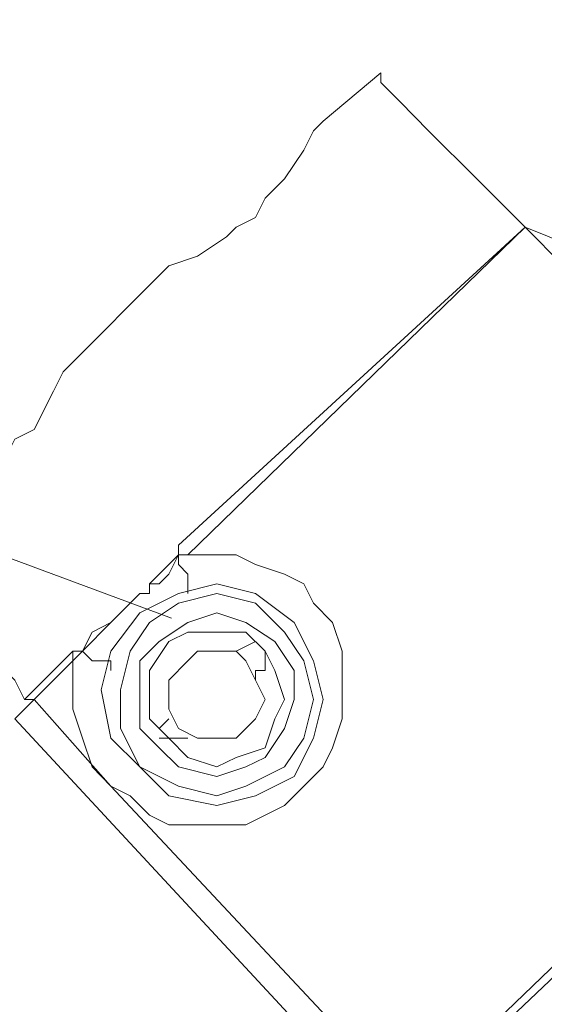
# Model space of a CAD drawing. Extents: x 44 to 177, y -263 to -14.
# Tile 258 of 656: x 149.09 to 150.12, y -109.39 to -107.45. Entities that reach past the tile are written whole.
import ezdxf

# ---------------------------------------------------------------- set-up
doc = ezdxf.new("R2010")
doc.units = 0
doc.header["$MEASUREMENT"] = 0
doc.layers.add('Livello 1', color=7, linetype='Continuous', lineweight=0)

# ---------------------------------------------------------------- blocks, each defined once
blk = doc.blocks.new('Block_0')
at = {"layer": 'Livello 1', "color": 250, "lineweight": 9, "true_color": 0x333333}
for points, knots in [([(126.8087, -110.4016), (126.8087, -110.4016), (127.9657, -110.0406), (127.9657, -110.0406), (127.9657, -110.0406), (129.1037, -109.6416), (129.1037, -109.6416), (129.1037, -109.6416), (130.2227, -109.2226), (130.2227, -109.2226), (130.2227, -109.2226), (131.3237, -108.7476), (131.3237, -108.7476), (131.3237, -108.7476), (132.4047, -108.2536), (132.4047, -108.2536), (132.4047, -108.2536), (133.4857, -107.7026), (133.4857, -107.7026), (133.4857, -107.7026), (134.5487, -107.1326), (134.5487, -107.1326), (134.5487, -107.1326), (135.5917, -106.5436), (135.5917, -106.5436), (135.5917, -106.5436), (136.5967, -105.8976), (136.5967, -105.8976), (136.5967, -105.8976), (137.6027, -105.2326), (137.6027, -105.2326), (137.6027, -105.2326), (138.5697, -104.5296), (138.5697, -104.5296), (138.5697, -104.5296), (139.5377, -103.8076), (139.5377, -103.8076), (139.5377, -103.8076), (140.4667, -103.0476), (140.4667, -103.0476), (140.4667, -103.0476), (141.3777, -102.2496), (141.3777, -102.2496), (141.3777, -102.2496), (142.2497, -101.4316), (142.2497, -101.4316), (142.2497, -101.4316), (143.1037, -100.5956), (143.1037, -100.5956), (143.1037, -100.5956), (143.9387, -99.7216), (143.9387, -99.7216), (143.9387, -99.7216), (144.7357, -98.8286), (144.7357, -98.8286), (144.7357, -98.8286), (145.5127, -97.9166), (145.5127, -97.9166), (145.5127, -97.9166), (146.2527, -96.9666), (146.2527, -96.9666), (146.2527, -96.9666), (146.9547, -95.9976), (146.9547, -95.9976), (146.9547, -95.9976), (147.6377, -95.0096), (147.6377, -95.0096), (147.6377, -95.0096), (148.2827, -93.9836), (148.2827, -93.9836), (148.2827, -93.9836), (148.9087, -92.9566), (148.9087, -92.9566), (148.9087, -92.9566), (149.4777, -91.9116), (149.4777, -91.9116), (149.4777, -91.9116), (150.0277, -90.8476), (150.0277, -90.8476), (150.0277, -90.8476), (150.5587, -89.7456), (150.5587, -89.7456), (150.5587, -89.7456), (151.0337, -88.6626), (151.0337, -88.6626), (151.0337, -88.6626), (151.4887, -87.5416), (151.4887, -87.5416), (151.4887, -87.5416), (151.8867, -86.4016), (151.8867, -86.4016), (151.8867, -86.4016), (152.2667, -85.2606), (152.2667, -85.2606), (152.2667, -85.2606), (152.6077, -84.1206), (152.6077, -84.1206), (152.6077, -84.1206), (152.9117, -82.9426), (152.9117, -82.9426), (152.9117, -82.9426), (153.1767, -81.7836), (153.1767, -81.7836), (153.1767, -81.7836), (153.4047, -80.5866), (153.4047, -80.5866), (153.4047, -80.5866), (153.5947, -79.4086), (153.5947, -79.4086), (153.5947, -79.4086), (153.7457, -78.2116), (153.7457, -78.2116), (153.7457, -78.2116), (153.8597, -77.0136), (153.8597, -77.0136), (153.8597, -77.0136), (153.9357, -75.8166), (153.9357, -75.8166), (153.9357, -75.8166), (153.9737, -74.6196), (153.9737, -74.6196), (153.9737, -74.6196), (153.9737, -73.4226), (153.9737, -73.4226), (153.9737, -73.4226), (153.9547, -72.2066), (153.9547, -72.2066), (153.9547, -72.2066), (153.8787, -71.0096), (153.8787, -71.0096), (153.8787, -71.0096), (153.7647, -69.8116), (153.7647, -69.8116), (153.7647, -69.8116), (153.6137, -68.6146), (153.6137, -68.6146), (153.6137, -68.6146), (153.4237, -67.4366), (153.4237, -67.4366), (153.4237, -67.4366), (153.1957, -66.2586), (153.1957, -66.2586), (153.1957, -66.2586), (152.9307, -65.0806), (152.9307, -65.0806)], [0, 0, 0, 0, 1, 1, 1, 2, 2, 2, 3, 3, 3, 4, 4, 4, 5, 5, 5, 6, 6, 6, 7, 7, 7, 8, 8, 8, 9, 9, 9, 10, 10, 10, 11, 11, 11, 12, 12, 12, 13, 13, 13, 14, 14, 14, 15, 15, 15, 16, 16, 16, 17, 17, 17, 18, 18, 18, 19, 19, 19, 20, 20, 20, 21, 21, 21, 22, 22, 22, 23, 23, 23, 24, 24, 24, 25, 25, 25, 26, 26, 26, 27, 27, 27, 28, 28, 28, 29, 29, 29, 30, 30, 30, 31, 31, 31, 32, 32, 32, 33, 33, 33, 34, 34, 34, 35, 35, 35, 36, 36, 36, 37, 37, 37, 38, 38, 38, 39, 39, 39, 40, 40, 40, 41, 41, 41, 42, 42, 42, 43, 43, 43, 44, 44, 44, 45, 45, 45, 46, 46, 46, 47, 47, 47, 48, 48, 48, 48]), ([(152.9497, -65.0806), (152.9497, -65.0806), (153.2147, -66.2586), (153.2147, -66.2586), (153.2147, -66.2586), (153.4427, -67.4366), (153.4427, -67.4366), (153.4427, -67.4366), (153.6327, -68.6146), (153.6327, -68.6146), (153.6327, -68.6146), (153.7837, -69.8116), (153.7837, -69.8116), (153.7837, -69.8116), (153.8787, -71.0096), (153.8787, -71.0096), (153.8787, -71.0096), (153.9547, -72.2066), (153.9547, -72.2066), (153.9547, -72.2066), (153.9927, -73.4226), (153.9927, -73.4226), (153.9927, -73.4226), (153.9927, -74.6196), (153.9927, -74.6196), (153.9927, -74.6196), (153.9547, -75.8166), (153.9547, -75.8166), (153.9547, -75.8166), (153.8787, -77.0136), (153.8787, -77.0136), (153.8787, -77.0136), (153.7647, -78.2116), (153.7647, -78.2116), (153.7647, -78.2116), (153.6137, -79.4086), (153.6137, -79.4086), (153.6137, -79.4086), (153.4237, -80.6056), (153.4237, -80.6056), (153.4237, -80.6056), (153.1957, -81.7836), (153.1957, -81.7836), (153.1957, -81.7836), (152.9307, -82.9426), (152.9307, -82.9426), (152.9307, -82.9426), (152.6267, -84.1206), (152.6267, -84.1206), (152.6267, -84.1206), (152.2857, -85.2606), (152.2857, -85.2606), (152.2857, -85.2606), (151.9057, -86.4206), (151.9057, -86.4206), (151.9057, -86.4206), (151.4887, -87.5416), (151.4887, -87.5416), (151.4887, -87.5416), (151.0527, -88.6626), (151.0527, -88.6626), (151.0527, -88.6626), (150.5587, -89.7646), (150.5587, -89.7646), (150.5587, -89.7646), (150.0467, -90.8476), (150.0467, -90.8476), (150.0467, -90.8476), (149.4967, -91.9116), (149.4967, -91.9116), (149.4967, -91.9116), (148.9087, -92.9756), (148.9087, -92.9756), (148.9087, -92.9756), (148.3017, -94.0016), (148.3017, -94.0016), (148.3017, -94.0016), (147.6567, -95.0096), (147.6567, -95.0096), (147.6567, -95.0096), (146.9737, -95.9976), (146.9737, -95.9976), (146.9737, -95.9976), (146.2527, -96.9666), (146.2527, -96.9666), (146.2527, -96.9666), (145.5127, -97.9166), (145.5127, -97.9166), (145.5127, -97.9166), (144.7357, -98.8476), (144.7357, -98.8476), (144.7357, -98.8476), (143.9387, -99.7406), (143.9387, -99.7406), (143.9387, -99.7406), (143.1227, -100.6146), (143.1227, -100.6146), (143.1227, -100.6146), (142.2687, -101.4506), (142.2687, -101.4506), (142.2687, -101.4506), (141.3777, -102.2686), (141.3777, -102.2686), (141.3777, -102.2686), (140.4667, -103.0666), (140.4667, -103.0666), (140.4667, -103.0666), (139.5377, -103.8266), (139.5377, -103.8266), (139.5377, -103.8266), (138.5887, -104.5486), (138.5887, -104.5486), (138.5887, -104.5486), (137.6027, -105.2516), (137.6027, -105.2516), (137.6027, -105.2516), (136.6157, -105.9166), (136.6157, -105.9166), (136.6157, -105.9166), (135.5917, -106.5436), (135.5917, -106.5436), (135.5917, -106.5436), (134.5487, -107.1516), (134.5487, -107.1516), (134.5487, -107.1516), (133.4857, -107.7216), (133.4857, -107.7216), (133.4857, -107.7216), (132.4237, -108.2536), (132.4237, -108.2536), (132.4237, -108.2536), (131.3237, -108.7666), (131.3237, -108.7666), (131.3237, -108.7666), (130.2227, -109.2226), (130.2227, -109.2226), (130.2227, -109.2226), (129.1037, -109.6606), (129.1037, -109.6606), (129.1037, -109.6606), (127.9657, -110.0596), (127.9657, -110.0596), (127.9657, -110.0596), (126.8277, -110.4206), (126.8277, -110.4206)], [0, 0, 0, 0, 1, 1, 1, 2, 2, 2, 3, 3, 3, 4, 4, 4, 5, 5, 5, 6, 6, 6, 7, 7, 7, 8, 8, 8, 9, 9, 9, 10, 10, 10, 11, 11, 11, 12, 12, 12, 13, 13, 13, 14, 14, 14, 15, 15, 15, 16, 16, 16, 17, 17, 17, 18, 18, 18, 19, 19, 19, 20, 20, 20, 21, 21, 21, 22, 22, 22, 23, 23, 23, 24, 24, 24, 25, 25, 25, 26, 26, 26, 27, 27, 27, 28, 28, 28, 29, 29, 29, 30, 30, 30, 31, 31, 31, 32, 32, 32, 33, 33, 33, 34, 34, 34, 35, 35, 35, 36, 36, 36, 37, 37, 37, 38, 38, 38, 39, 39, 39, 40, 40, 40, 41, 41, 41, 42, 42, 42, 43, 43, 43, 44, 44, 44, 45, 45, 45, 46, 46, 46, 47, 47, 47, 48, 48, 48, 48]), ([(151.8867, -65.3276), (151.8867, -65.3276), (152.1527, -66.5056), (152.1527, -66.5056), (152.1527, -66.5056), (152.3617, -67.6646), (152.3617, -67.6646), (152.3617, -67.6646), (152.5507, -68.8426), (152.5507, -68.8426), (152.5507, -68.8426), (152.7027, -70.0396), (152.7027, -70.0396), (152.7027, -70.0396), (152.7977, -71.2186), (152.7977, -71.2186), (152.7977, -71.2186), (152.8737, -72.4156), (152.8737, -72.4156), (152.8737, -72.4156), (152.8927, -73.6126), (152.8927, -73.6126), (152.8927, -73.6126), (152.8927, -74.7906), (152.8927, -74.7906), (152.8927, -74.7906), (152.8547, -75.9876), (152.8547, -75.9876), (152.8547, -75.9876), (152.7597, -77.1846), (152.7597, -77.1846), (152.7597, -77.1846), (152.6457, -78.3636), (152.6457, -78.3636), (152.6457, -78.3636), (152.4747, -79.5416), (152.4747, -79.5416), (152.4747, -79.5416), (152.2857, -80.7196), (152.2857, -80.7196), (152.2857, -80.7196), (152.0387, -81.8976), (152.0387, -81.8976), (152.0387, -81.8976), (151.7727, -83.0566), (151.7727, -83.0566), (151.7727, -83.0566), (151.4507, -84.1966), (151.4507, -84.1966), (151.4507, -84.1966), (151.1097, -85.3366), (151.1097, -85.3366), (151.1097, -85.3366), (150.7107, -86.4776), (150.7107, -86.4776), (150.7107, -86.4776), (150.2937, -87.5986), (150.2937, -87.5986), (150.2937, -87.5986), (149.8387, -88.6816), (149.8387, -88.6816), (149.8387, -88.6816), (149.3447, -89.7836), (149.3447, -89.7836), (149.3447, -89.7836), (148.8137, -90.8476), (148.8137, -90.8476), (148.8137, -90.8476), (148.2637, -91.8926), (148.2637, -91.8926), (148.2637, -91.8926), (147.6567, -92.9376), (147.6567, -92.9376), (147.6567, -92.9376), (147.0307, -93.9456), (147.0307, -93.9456), (147.0307, -93.9456), (146.3667, -94.9336), (146.3667, -94.9336), (146.3667, -94.9336), (145.6837, -95.9026), (145.6837, -95.9026), (145.6837, -95.9026), (144.9627, -96.8526), (144.9627, -96.8526), (144.9627, -96.8526), (144.2037, -97.7836), (144.2037, -97.7836), (144.2037, -97.7836), (143.4267, -98.6766), (143.4267, -98.6766), (143.4267, -98.6766), (142.6107, -99.5506), (142.6107, -99.5506), (142.6107, -99.5506), (141.7757, -100.4056), (141.7757, -100.4056), (141.7757, -100.4056), (140.9037, -101.2226), (140.9037, -101.2226), (140.9037, -101.2226), (140.0117, -102.0026), (140.0117, -102.0026), (140.0117, -102.0026), (139.1007, -102.7626), (139.1007, -102.7626), (139.1007, -102.7626), (138.1527, -103.5036), (138.1527, -103.5036), (138.1527, -103.5036), (137.1847, -104.2066), (137.1847, -104.2066), (137.1847, -104.2066), (136.1987, -104.8716), (136.1987, -104.8716), (136.1987, -104.8716), (135.1937, -105.4986), (135.1937, -105.4986), (135.1937, -105.4986), (134.1687, -106.1066), (134.1687, -106.1066), (134.1687, -106.1066), (133.1257, -106.6766), (133.1257, -106.6766), (133.1257, -106.6766), (132.0627, -107.2086), (132.0627, -107.2086), (132.0627, -107.2086), (130.9817, -107.7216), (130.9817, -107.7216), (130.9817, -107.7216), (129.8817, -108.1776), (129.8817, -108.1776), (129.8817, -108.1776), (128.7627, -108.6146), (128.7627, -108.6146), (128.7627, -108.6146), (127.6427, -108.9946), (127.6427, -108.9946), (127.6427, -108.9946), (126.5047, -109.3556), (126.5047, -109.3556)], [0, 0, 0, 0, 1, 1, 1, 2, 2, 2, 3, 3, 3, 4, 4, 4, 5, 5, 5, 6, 6, 6, 7, 7, 7, 8, 8, 8, 9, 9, 9, 10, 10, 10, 11, 11, 11, 12, 12, 12, 13, 13, 13, 14, 14, 14, 15, 15, 15, 16, 16, 16, 17, 17, 17, 18, 18, 18, 19, 19, 19, 20, 20, 20, 21, 21, 21, 22, 22, 22, 23, 23, 23, 24, 24, 24, 25, 25, 25, 26, 26, 26, 27, 27, 27, 28, 28, 28, 29, 29, 29, 30, 30, 30, 31, 31, 31, 32, 32, 32, 33, 33, 33, 34, 34, 34, 35, 35, 35, 36, 36, 36, 37, 37, 37, 38, 38, 38, 39, 39, 39, 40, 40, 40, 41, 41, 41, 42, 42, 42, 43, 43, 43, 44, 44, 44, 45, 45, 45, 46, 46, 46, 47, 47, 47, 47]), ([(126.5047, -109.3366), (126.5047, -109.3366), (127.6427, -108.9946), (127.6427, -108.9946), (127.6427, -108.9946), (128.7627, -108.5956), (128.7627, -108.5956), (128.7627, -108.5956), (129.8817, -108.1586), (129.8817, -108.1586), (129.8817, -108.1586), (130.9627, -107.7026), (130.9627, -107.7026), (130.9627, -107.7026), (132.0437, -107.2086), (132.0437, -107.2086), (132.0437, -107.2086), (133.1067, -106.6576), (133.1067, -106.6576), (133.1067, -106.6576), (134.1687, -106.0876), (134.1687, -106.0876), (134.1687, -106.0876), (135.1937, -105.4986), (135.1937, -105.4986), (135.1937, -105.4986), (136.1987, -104.8526), (136.1987, -104.8526), (136.1987, -104.8526), (137.1847, -104.1876), (137.1847, -104.1876), (137.1847, -104.1876), (138.1527, -103.4846), (138.1527, -103.4846), (138.1527, -103.4846), (139.0817, -102.7626), (139.0817, -102.7626), (139.0817, -102.7626), (139.9927, -102.0026), (139.9927, -102.0026), (139.9927, -102.0026), (140.8847, -101.2036), (140.8847, -101.2036), (140.8847, -101.2036), (141.7567, -100.3866), (141.7567, -100.3866), (141.7567, -100.3866), (142.5917, -99.5316), (142.5917, -99.5316), (142.5917, -99.5316), (143.4077, -98.6766), (143.4077, -98.6766), (143.4077, -98.6766), (144.1847, -97.7646), (144.1847, -97.7646), (144.1847, -97.7646), (144.9437, -96.8526), (144.9437, -96.8526), (144.9437, -96.8526), (145.6647, -95.9026), (145.6647, -95.9026), (145.6647, -95.9026), (146.3667, -94.9336), (146.3667, -94.9336), (146.3667, -94.9336), (147.0307, -93.9456), (147.0307, -93.9456), (147.0307, -93.9456), (147.6567, -92.9186), (147.6567, -92.9186), (147.6567, -92.9186), (148.2447, -91.8926), (148.2447, -91.8926), (148.2447, -91.8926), (148.8137, -90.8476), (148.8137, -90.8476), (148.8137, -90.8476), (149.3257, -89.7646), (149.3257, -89.7646), (149.3257, -89.7646), (149.8197, -88.6816), (149.8197, -88.6816), (149.8197, -88.6816), (150.2747, -87.5796), (150.2747, -87.5796), (150.2747, -87.5796), (150.7107, -86.4776), (150.7107, -86.4776), (150.7107, -86.4776), (151.0907, -85.3366), (151.0907, -85.3366), (151.0907, -85.3366), (151.4317, -84.1966), (151.4317, -84.1966), (151.4317, -84.1966), (151.7547, -83.0566), (151.7547, -83.0566), (151.7547, -83.0566), (152.0197, -81.8976), (152.0197, -81.8976), (152.0197, -81.8976), (152.2667, -80.7196), (152.2667, -80.7196), (152.2667, -80.7196), (152.4557, -79.5416), (152.4557, -79.5416), (152.4557, -79.5416), (152.6267, -78.3636), (152.6267, -78.3636), (152.6267, -78.3636), (152.7407, -77.1846), (152.7407, -77.1846), (152.7407, -77.1846), (152.8357, -75.9876), (152.8357, -75.9876), (152.8357, -75.9876), (152.8737, -74.7906), (152.8737, -74.7906), (152.8737, -74.7906), (152.8927, -73.6126), (152.8927, -73.6126), (152.8927, -73.6126), (152.8547, -72.4156), (152.8547, -72.4156), (152.8547, -72.4156), (152.7787, -71.2186), (152.7787, -71.2186), (152.7787, -71.2186), (152.6837, -70.0396), (152.6837, -70.0396), (152.6837, -70.0396), (152.5317, -68.8426), (152.5317, -68.8426), (152.5317, -68.8426), (152.3427, -67.6646), (152.3427, -67.6646), (152.3427, -67.6646), (152.1337, -66.5056), (152.1337, -66.5056), (152.1337, -66.5056), (151.8677, -65.3276), (151.8677, -65.3276)], [0, 0, 0, 0, 1, 1, 1, 2, 2, 2, 3, 3, 3, 4, 4, 4, 5, 5, 5, 6, 6, 6, 7, 7, 7, 8, 8, 8, 9, 9, 9, 10, 10, 10, 11, 11, 11, 12, 12, 12, 13, 13, 13, 14, 14, 14, 15, 15, 15, 16, 16, 16, 17, 17, 17, 18, 18, 18, 19, 19, 19, 20, 20, 20, 21, 21, 21, 22, 22, 22, 23, 23, 23, 24, 24, 24, 25, 25, 25, 26, 26, 26, 27, 27, 27, 28, 28, 28, 29, 29, 29, 30, 30, 30, 31, 31, 31, 32, 32, 32, 33, 33, 33, 34, 34, 34, 35, 35, 35, 36, 36, 36, 37, 37, 37, 38, 38, 38, 39, 39, 39, 40, 40, 40, 41, 41, 41, 42, 42, 42, 43, 43, 43, 44, 44, 44, 45, 45, 45, 46, 46, 46, 47, 47, 47, 47]), ([(126.4477, -109.1276), (126.4477, -109.1276), (127.5677, -108.7856), (127.5677, -108.7856), (127.5677, -108.7856), (128.6867, -108.3866), (128.6867, -108.3866), (128.6867, -108.3866), (129.7867, -107.9686), (129.7867, -107.9686), (129.7867, -107.9686), (130.8867, -107.4936), (130.8867, -107.4936), (130.8867, -107.4936), (131.9497, -106.9996), (131.9497, -106.9996), (131.9497, -106.9996), (133.0117, -106.4676), (133.0117, -106.4676), (133.0117, -106.4676), (134.0547, -105.8976), (134.0547, -105.8976), (134.0547, -105.8976), (135.0797, -105.3086), (135.0797, -105.3086), (135.0797, -105.3086), (136.0657, -104.6626), (136.0657, -104.6626), (136.0657, -104.6626), (137.0527, -103.9976), (137.0527, -103.9976), (137.0527, -103.9976), (138.0197, -103.3136), (138.0197, -103.3136), (138.0197, -103.3136), (138.9497, -102.5916), (138.9497, -102.5916), (138.9497, -102.5916), (139.8597, -101.8316), (139.8597, -101.8316), (139.8597, -101.8316), (140.7517, -101.0516), (140.7517, -101.0516), (140.7517, -101.0516), (141.6047, -100.2346), (141.6047, -100.2346), (141.6047, -100.2346), (142.4397, -99.3796), (142.4397, -99.3796), (142.4397, -99.3796), (143.2367, -98.5246), (143.2367, -98.5246), (143.2367, -98.5246), (144.0337, -97.6316), (144.0337, -97.6316), (144.0337, -97.6316), (144.7727, -96.7006), (144.7727, -96.7006), (144.7727, -96.7006), (145.4937, -95.7696), (145.4937, -95.7696), (145.4937, -95.7696), (146.1767, -94.8006), (146.1767, -94.8006), (146.1767, -94.8006), (146.8407, -93.8116), (146.8407, -93.8116), (146.8407, -93.8116), (147.4667, -92.8046), (147.4667, -92.8046), (147.4667, -92.8046), (148.0547, -91.7786), (148.0547, -91.7786), (148.0547, -91.7786), (148.6047, -90.7336), (148.6047, -90.7336), (148.6047, -90.7336), (149.1367, -89.6696), (149.1367, -89.6696), (149.1367, -89.6696), (149.6297, -88.6056), (149.6297, -88.6056), (149.6297, -88.6056), (150.0847, -87.5036), (150.0847, -87.5036), (150.0847, -87.5036), (150.5027, -86.4016), (150.5027, -86.4016), (150.5027, -86.4016), (150.8817, -85.2796), (150.8817, -85.2796), (150.8817, -85.2796), (151.2227, -84.1396), (151.2227, -84.1396), (151.2227, -84.1396), (151.5457, -82.9996), (151.5457, -82.9996), (151.5457, -82.9996), (151.8107, -81.8406), (151.8107, -81.8406), (151.8107, -81.8406), (152.0387, -80.6816), (152.0387, -80.6816), (152.0387, -80.6816), (152.2477, -79.5036), (152.2477, -79.5036), (152.2477, -79.5036), (152.3997, -78.3446), (152.3997, -78.3446), (152.3997, -78.3446), (152.5317, -77.1656), (152.5317, -77.1656), (152.5317, -77.1656), (152.6077, -75.9686), (152.6077, -75.9686), (152.6077, -75.9686), (152.6647, -74.7906), (152.6647, -74.7906), (152.6647, -74.7906), (152.6647, -73.6126), (152.6647, -73.6126), (152.6647, -73.6126), (152.6457, -72.4156), (152.6457, -72.4156), (152.6457, -72.4156), (152.5697, -71.2376), (152.5697, -71.2376), (152.5697, -71.2376), (152.4557, -70.0586), (152.4557, -70.0586), (152.4557, -70.0586), (152.3237, -68.8806), (152.3237, -68.8806), (152.3237, -68.8806), (152.1337, -67.7026), (152.1337, -67.7026), (152.1337, -67.7026), (151.9057, -66.5436), (151.9057, -66.5436), (151.9057, -66.5436), (151.6597, -65.3846), (151.6597, -65.3846)], [0, 0, 0, 0, 1, 1, 1, 2, 2, 2, 3, 3, 3, 4, 4, 4, 5, 5, 5, 6, 6, 6, 7, 7, 7, 8, 8, 8, 9, 9, 9, 10, 10, 10, 11, 11, 11, 12, 12, 12, 13, 13, 13, 14, 14, 14, 15, 15, 15, 16, 16, 16, 17, 17, 17, 18, 18, 18, 19, 19, 19, 20, 20, 20, 21, 21, 21, 22, 22, 22, 23, 23, 23, 24, 24, 24, 25, 25, 25, 26, 26, 26, 27, 27, 27, 28, 28, 28, 29, 29, 29, 30, 30, 30, 31, 31, 31, 32, 32, 32, 33, 33, 33, 34, 34, 34, 35, 35, 35, 36, 36, 36, 37, 37, 37, 38, 38, 38, 39, 39, 39, 40, 40, 40, 41, 41, 41, 42, 42, 42, 43, 43, 43, 44, 44, 44, 45, 45, 45, 46, 46, 46, 47, 47, 47, 47]), ([(151.8107, -66.1636), (151.8107, -66.1636), (152.0387, -67.3416), (152.0387, -67.3416), (152.0387, -67.3416), (152.2477, -68.5196), (152.2477, -68.5196), (152.2477, -68.5196), (152.3997, -69.7166), (152.3997, -69.7166), (152.3997, -69.7166), (152.5127, -70.9146), (152.5127, -70.9146), (152.5127, -70.9146), (152.5887, -72.1116), (152.5887, -72.1116), (152.5887, -72.1116), (152.6457, -73.3086), (152.6457, -73.3086), (152.6457, -73.3086), (152.6457, -74.5246), (152.6457, -74.5246), (152.6457, -74.5246), (152.6077, -75.7216), (152.6077, -75.7216), (152.6077, -75.7216), (152.5317, -76.9186), (152.5317, -76.9186), (152.5317, -76.9186), (152.3997, -78.1166), (152.3997, -78.1166), (152.3997, -78.1166), (152.2477, -79.3136), (152.2477, -79.3136), (152.2477, -79.3136), (152.0577, -80.4916), (152.0577, -80.4916), (152.0577, -80.4916), (151.8297, -81.6696), (151.8297, -81.6696), (151.8297, -81.6696), (151.5457, -82.8476), (151.5457, -82.8476), (151.5457, -82.8476), (151.2417, -84.0066), (151.2417, -84.0066), (151.2417, -84.0066), (150.9007, -85.1466), (150.9007, -85.1466), (150.9007, -85.1466), (150.5027, -86.2876), (150.5027, -86.2876), (150.5027, -86.2876), (150.0847, -87.4276), (150.0847, -87.4276), (150.0847, -87.4276), (149.6297, -88.5296), (149.6297, -88.5296), (149.6297, -88.5296), (149.1367, -89.6316), (149.1367, -89.6316), (149.1367, -89.6316), (148.6047, -90.6956), (148.6047, -90.6956), (148.6047, -90.6956), (148.0357, -91.7596), (148.0357, -91.7596), (148.0357, -91.7596), (147.4287, -92.8046), (147.4287, -92.8046), (147.4287, -92.8046), (146.8027, -93.8316), (146.8027, -93.8316), (146.8027, -93.8316), (146.1387, -94.8196), (146.1387, -94.8196), (146.1387, -94.8196), (145.4367, -95.8076), (145.4367, -95.8076), (145.4367, -95.8076), (144.6977, -96.7576), (144.6977, -96.7576), (144.6977, -96.7576), (143.9387, -97.6886), (143.9387, -97.6886), (143.9387, -97.6886), (143.1417, -98.5816), (143.1417, -98.5816), (143.1417, -98.5816), (142.3257, -99.4556), (142.3257, -99.4556), (142.3257, -99.4556), (141.4727, -100.3106), (141.4727, -100.3106), (141.4727, -100.3106), (140.5997, -101.1276), (140.5997, -101.1276), (140.5997, -101.1276), (139.7077, -101.9266), (139.7077, -101.9266), (139.7077, -101.9266), (138.7787, -102.6866), (138.7787, -102.6866), (138.7787, -102.6866), (137.8297, -103.4276), (137.8297, -103.4276), (137.8297, -103.4276), (136.8437, -104.1116), (136.8437, -104.1116), (136.8437, -104.1116), (135.8387, -104.7956), (135.8387, -104.7956), (135.8387, -104.7956), (134.8327, -105.4226), (134.8327, -105.4226), (134.8327, -105.4226), (133.7897, -106.0306), (133.7897, -106.0306), (133.7897, -106.0306), (132.7267, -106.5816), (132.7267, -106.5816), (132.7267, -106.5816), (131.6457, -107.1136), (131.6457, -107.1136), (131.6457, -107.1136), (130.5647, -107.6076), (130.5647, -107.6076), (130.5647, -107.6076), (129.4457, -108.0636), (129.4457, -108.0636), (129.4457, -108.0636), (128.3257, -108.5006), (128.3257, -108.5006), (128.3257, -108.5006), (127.1877, -108.8806), (127.1877, -108.8806)], [0, 0, 0, 0, 1, 1, 1, 2, 2, 2, 3, 3, 3, 4, 4, 4, 5, 5, 5, 6, 6, 6, 7, 7, 7, 8, 8, 8, 9, 9, 9, 10, 10, 10, 11, 11, 11, 12, 12, 12, 13, 13, 13, 14, 14, 14, 15, 15, 15, 16, 16, 16, 17, 17, 17, 18, 18, 18, 19, 19, 19, 20, 20, 20, 21, 21, 21, 22, 22, 22, 23, 23, 23, 24, 24, 24, 25, 25, 25, 26, 26, 26, 27, 27, 27, 28, 28, 28, 29, 29, 29, 30, 30, 30, 31, 31, 31, 32, 32, 32, 33, 33, 33, 34, 34, 34, 35, 35, 35, 36, 36, 36, 37, 37, 37, 38, 38, 38, 39, 39, 39, 40, 40, 40, 41, 41, 41, 42, 42, 42, 43, 43, 43, 44, 44, 44, 45, 45, 45, 45]), ([(151.6407, -66.2016), (151.6407, -66.2016), (151.8677, -67.3796), (151.8677, -67.3796), (151.8677, -67.3796), (152.0767, -68.5576), (152.0767, -68.5576), (152.0767, -68.5576), (152.2287, -69.7356), (152.2287, -69.7356), (152.2287, -69.7356), (152.3427, -70.9336), (152.3427, -70.9336), (152.3427, -70.9336), (152.4187, -72.1306), (152.4187, -72.1306), (152.4187, -72.1306), (152.4557, -73.3276), (152.4557, -73.3276), (152.4557, -73.3276), (152.4557, -74.5246), (152.4557, -74.5246), (152.4557, -74.5246), (152.4187, -75.7026), (152.4187, -75.7026), (152.4187, -75.7026), (152.3427, -76.8996), (152.3427, -76.8996), (152.3427, -76.8996), (152.2287, -78.0976), (152.2287, -78.0976), (152.2287, -78.0976), (152.0767, -79.2756), (152.0767, -79.2756), (152.0767, -79.2756), (151.8867, -80.4726), (151.8867, -80.4726), (151.8867, -80.4726), (151.6597, -81.6316), (151.6597, -81.6316), (151.6597, -81.6316), (151.3747, -82.8096), (151.3747, -82.8096), (151.3747, -82.8096), (151.0717, -83.9496), (151.0717, -83.9496), (151.0717, -83.9496), (150.7297, -85.1086), (150.7297, -85.1086), (150.7297, -85.1086), (150.3507, -86.2306), (150.3507, -86.2306), (150.3507, -86.2306), (149.9137, -87.3516), (149.9137, -87.3516), (149.9137, -87.3516), (149.4587, -88.4536), (149.4587, -88.4536), (149.4587, -88.4536), (148.9657, -89.5556), (148.9657, -89.5556), (148.9657, -89.5556), (148.4347, -90.6196), (148.4347, -90.6196), (148.4347, -90.6196), (147.8847, -91.6836), (147.8847, -91.6836), (147.8847, -91.6836), (147.2777, -92.7096), (147.2777, -92.7096), (147.2777, -92.7096), (146.6517, -93.7356), (146.6517, -93.7356), (146.6517, -93.7356), (145.9877, -94.7246), (145.9877, -94.7246), (145.9877, -94.7246), (145.2857, -95.6936), (145.2857, -95.6936), (145.2857, -95.6936), (144.5647, -96.6436), (144.5647, -96.6436), (144.5647, -96.6436), (143.8057, -97.5746), (143.8057, -97.5746), (143.8057, -97.5746), (143.0277, -98.4676), (143.0277, -98.4676), (143.0277, -98.4676), (142.2127, -99.3416), (142.2127, -99.3416), (142.2127, -99.3416), (141.3587, -100.1966), (141.3587, -100.1966), (141.3587, -100.1966), (140.4857, -101.0136), (140.4857, -101.0136), (140.4857, -101.0136), (139.5947, -101.7936), (139.5947, -101.7936), (139.5947, -101.7936), (138.6647, -102.5536), (138.6647, -102.5536), (138.6647, -102.5536), (137.7167, -103.2756), (137.7167, -103.2756), (137.7167, -103.2756), (136.7487, -103.9786), (136.7487, -103.9786), (136.7487, -103.9786), (135.7437, -104.6436), (135.7437, -104.6436), (135.7437, -104.6436), (134.7377, -105.2706), (134.7377, -105.2706), (134.7377, -105.2706), (133.6947, -105.8596), (133.6947, -105.8596), (133.6947, -105.8596), (132.6517, -106.4296), (132.6517, -106.4296), (132.6517, -106.4296), (131.5697, -106.9616), (131.5697, -106.9616), (131.5697, -106.9616), (130.4887, -107.4556), (130.4887, -107.4556), (130.4887, -107.4556), (129.3887, -107.9116), (129.3887, -107.9116), (129.3887, -107.9116), (128.2687, -108.3296), (128.2687, -108.3296), (128.2687, -108.3296), (127.1307, -108.7096), (127.1307, -108.7096)], [0, 0, 0, 0, 1, 1, 1, 2, 2, 2, 3, 3, 3, 4, 4, 4, 5, 5, 5, 6, 6, 6, 7, 7, 7, 8, 8, 8, 9, 9, 9, 10, 10, 10, 11, 11, 11, 12, 12, 12, 13, 13, 13, 14, 14, 14, 15, 15, 15, 16, 16, 16, 17, 17, 17, 18, 18, 18, 19, 19, 19, 20, 20, 20, 21, 21, 21, 22, 22, 22, 23, 23, 23, 24, 24, 24, 25, 25, 25, 26, 26, 26, 27, 27, 27, 28, 28, 28, 29, 29, 29, 30, 30, 30, 31, 31, 31, 32, 32, 32, 33, 33, 33, 34, 34, 34, 35, 35, 35, 36, 36, 36, 37, 37, 37, 38, 38, 38, 39, 39, 39, 40, 40, 40, 41, 41, 41, 42, 42, 42, 43, 43, 43, 44, 44, 44, 45, 45, 45, 45]), ([(149.8007, -107.5506), (149.8007, -107.5506), (149.8007, -107.5696), (149.8007, -107.5696), (149.8007, -107.5696), (149.8387, -107.6076), (149.8387, -107.6076), (149.8387, -107.6076), (149.8947, -107.6646), (149.8947, -107.6646), (149.8947, -107.6646), (149.9897, -107.7596), (149.9897, -107.7596), (149.9897, -107.7596), (150.0847, -107.8546), (150.0847, -107.8546)], [0, 0, 0, 0, 1, 1, 1, 2, 2, 2, 3, 3, 3, 4, 4, 4, 5, 5, 5, 5]), ([(149.6867, -107.6456), (149.6867, -107.6456), (149.6867, -107.6456), (149.6867, -107.6456), (149.6867, -107.6456), (149.6677, -107.6646), (149.6677, -107.6646), (149.6677, -107.6646), (149.6487, -107.7026), (149.6487, -107.7026), (149.6487, -107.7026), (149.6107, -107.7596), (149.6107, -107.7596), (149.6107, -107.7596), (149.5727, -107.7976), (149.5727, -107.7976), (149.5727, -107.7976), (149.5537, -107.8356), (149.5537, -107.8356)], [0, 0, 0, 0, 1, 1, 1, 2, 2, 2, 3, 3, 3, 4, 4, 4, 5, 5, 5, 6, 6, 6, 6]), ([(150.7677, -107.7976), (150.7677, -107.7976), (150.6917, -107.8736), (150.6917, -107.8736), (150.6917, -107.8736), (150.5967, -107.9116), (150.5967, -107.9116), (150.5967, -107.9116), (150.4837, -107.9306), (150.4837, -107.9306), (150.4837, -107.9306), (150.3887, -107.9496), (150.3887, -107.9496), (150.3887, -107.9496), (150.2747, -107.9306), (150.2747, -107.9306), (150.2747, -107.9306), (150.1797, -107.8926), (150.1797, -107.8926), (150.1797, -107.8926), (150.0847, -107.8546), (150.0847, -107.8546), (150.0847, -107.8546), (150.0087, -107.7786), (150.0087, -107.7786)], [0, 0, 0, 0, 1, 1, 1, 2, 2, 2, 3, 3, 3, 4, 4, 4, 5, 5, 5, 6, 6, 6, 7, 7, 7, 8, 8, 8, 8]), ([(149.5537, -107.8356), (149.5537, -107.8356), (149.5157, -107.8546), (149.5157, -107.8546), (149.5157, -107.8546), (149.4967, -107.8736), (149.4967, -107.8736), (149.4967, -107.8736), (149.4397, -107.9116), (149.4397, -107.9116), (149.4397, -107.9116), (149.3827, -107.9306), (149.3827, -107.9306), (149.3827, -107.9306), (149.3637, -107.9496), (149.3637, -107.9496)], [0, 0, 0, 0, 1, 1, 1, 2, 2, 2, 3, 3, 3, 4, 4, 4, 5, 5, 5, 5]), ([(149.1937, -108.1206), (149.1937, -108.1206), (149.1937, -108.1206), (149.1937, -108.1206), (149.1937, -108.1206), (149.1747, -108.1396), (149.1747, -108.1396), (149.1747, -108.1396), (149.1557, -108.1776), (149.1557, -108.1776), (149.1557, -108.1776), (149.1177, -108.2536), (149.1177, -108.2536), (149.1177, -108.2536), (149.0797, -108.2726), (149.0797, -108.2726), (149.0797, -108.2726), (149.0607, -108.3106), (149.0607, -108.3106), (149.0607, -108.3106), (149.0227, -108.3486), (149.0227, -108.3486), (149.0227, -108.3486), (148.9847, -108.3676), (148.9847, -108.3676), (148.9847, -108.3676), (148.9087, -108.4056), (148.9087, -108.4056), (148.9087, -108.4056), (148.8707, -108.4246), (148.8707, -108.4246), (148.8707, -108.4246), (148.8517, -108.4436), (148.8517, -108.4436), (148.8517, -108.4436), (148.8707, -108.4246), (148.8707, -108.4246)], [0, 0, 0, 0, 1, 1, 1, 2, 2, 2, 3, 3, 3, 4, 4, 4, 5, 5, 5, 6, 6, 6, 7, 7, 7, 8, 8, 8, 9, 9, 9, 10, 10, 10, 11, 11, 11, 12, 12, 12, 12]), ([(149.4207, -108.5006), (149.4207, -108.5006), (149.4207, -108.5006), (149.4207, -108.5006), (149.4207, -108.5006), (149.4017, -108.5006), (149.4017, -108.5006), (149.4017, -108.5006), (149.4017, -108.4816), (149.4017, -108.4816)], [0, 0, 0, 0, 1, 1, 1, 2, 2, 2, 3, 3, 3, 3]), ([(149.4207, -108.5006), (149.4207, -108.5006), (149.4587, -108.5006), (149.4587, -108.5006), (149.4587, -108.5006), (149.5157, -108.5006), (149.5157, -108.5006), (149.5157, -108.5006), (149.5537, -108.5196), (149.5537, -108.5196), (149.5537, -108.5196), (149.6107, -108.5386), (149.6107, -108.5386), (149.6107, -108.5386), (149.6487, -108.5576), (149.6487, -108.5576), (149.6487, -108.5576), (149.6677, -108.5956), (149.6677, -108.5956), (149.6677, -108.5956), (149.7057, -108.6336), (149.7057, -108.6336), (149.7057, -108.6336), (149.7247, -108.6906), (149.7247, -108.6906), (149.7247, -108.6906), (149.7247, -108.7286), (149.7247, -108.7286), (149.7247, -108.7286), (149.7247, -108.7856), (149.7247, -108.7856), (149.7247, -108.7856), (149.7247, -108.8236), (149.7247, -108.8236), (149.7247, -108.8236), (149.7057, -108.8806), (149.7057, -108.8806), (149.7057, -108.8806), (149.6867, -108.9186), (149.6867, -108.9186), (149.6867, -108.9186), (149.6487, -108.9566), (149.6487, -108.9566), (149.6487, -108.9566), (149.6107, -108.9946), (149.6107, -108.9946), (149.6107, -108.9946), (149.5727, -109.0136), (149.5727, -109.0136), (149.5727, -109.0136), (149.5347, -109.0326), (149.5347, -109.0326), (149.5347, -109.0326), (149.4777, -109.0326), (149.4777, -109.0326), (149.4777, -109.0326), (149.4397, -109.0326), (149.4397, -109.0326), (149.4397, -109.0326), (149.3827, -109.0326), (149.3827, -109.0326), (149.3827, -109.0326), (149.3447, -109.0136), (149.3447, -109.0136), (149.3447, -109.0136), (149.3067, -108.9756), (149.3067, -108.9756), (149.3067, -108.9756), (149.2687, -108.9566), (149.2687, -108.9566)], [0, 0, 0, 0, 1, 1, 1, 2, 2, 2, 3, 3, 3, 4, 4, 4, 5, 5, 5, 6, 6, 6, 7, 7, 7, 8, 8, 8, 9, 9, 9, 10, 10, 10, 11, 11, 11, 12, 12, 12, 13, 13, 13, 14, 14, 14, 15, 15, 15, 16, 16, 16, 17, 17, 17, 18, 18, 18, 19, 19, 19, 20, 20, 20, 21, 21, 21, 22, 22, 22, 23, 23, 23, 23]), ([(149.3447, -108.5766), (149.3447, -108.5766), (149.3447, -108.5576), (149.3447, -108.5576), (149.3447, -108.5576), (149.3637, -108.5386), (149.3637, -108.5386), (149.3637, -108.5386), (149.4017, -108.5006), (149.4017, -108.5006)], [0, 0, 0, 0, 1, 1, 1, 2, 2, 2, 3, 3, 3, 3]), ([(149.4017, -108.5006), (149.4017, -108.5006), (149.3827, -108.5386), (149.3827, -108.5386), (149.3827, -108.5386), (149.3637, -108.5576), (149.3637, -108.5576), (149.3637, -108.5576), (149.3447, -108.5576), (149.3447, -108.5576), (149.3447, -108.5576), (149.3447, -108.5766), (149.3447, -108.5766)], [0, 0, 0, 0, 1, 1, 1, 2, 2, 2, 3, 3, 3, 4, 4, 4, 4]), ([(149.4207, -108.5766), (149.4207, -108.5766), (149.4207, -108.5576), (149.4207, -108.5576), (149.4207, -108.5576), (149.4207, -108.5386), (149.4207, -108.5386), (149.4207, -108.5386), (149.4017, -108.5196), (149.4017, -108.5196), (149.4017, -108.5196), (149.4017, -108.5006), (149.4017, -108.5006)], [0, 0, 0, 0, 1, 1, 1, 2, 2, 2, 3, 3, 3, 4, 4, 4, 4]), ([(149.3257, -108.6146), (149.3257, -108.6146), (149.4017, -108.5766), (149.4017, -108.5766), (149.4017, -108.5766), (149.4777, -108.5576), (149.4777, -108.5576), (149.4777, -108.5576), (149.5537, -108.5766), (149.5537, -108.5766), (149.5537, -108.5766), (149.6297, -108.6336), (149.6297, -108.6336), (149.6297, -108.6336), (149.6677, -108.7096), (149.6677, -108.7096), (149.6677, -108.7096), (149.6867, -108.7856), (149.6867, -108.7856), (149.6867, -108.7856), (149.6677, -108.8616), (149.6677, -108.8616), (149.6677, -108.8616), (149.6297, -108.9376), (149.6297, -108.9376), (149.6297, -108.9376), (149.5537, -108.9756), (149.5537, -108.9756), (149.5537, -108.9756), (149.4777, -108.9946), (149.4777, -108.9946), (149.4777, -108.9946), (149.3827, -108.9756), (149.3827, -108.9756), (149.3827, -108.9756), (149.3257, -108.9186), (149.3257, -108.9186), (149.3257, -108.9186), (149.2687, -108.8616), (149.2687, -108.8616), (149.2687, -108.8616), (149.2497, -108.7666), (149.2497, -108.7666), (149.2497, -108.7666), (149.2687, -108.6906), (149.2687, -108.6906), (149.2687, -108.6906), (149.3257, -108.6146), (149.3257, -108.6146)], [0, 0, 0, 0, 1, 1, 1, 2, 2, 2, 3, 3, 3, 4, 4, 4, 5, 5, 5, 6, 6, 6, 7, 7, 7, 8, 8, 8, 9, 9, 9, 10, 10, 10, 11, 11, 11, 12, 12, 12, 13, 13, 13, 14, 14, 14, 15, 15, 15, 16, 16, 16, 16]), ([(149.2687, -108.6336), (149.2687, -108.6336), (149.2687, -108.6336), (149.2687, -108.6336), (149.2687, -108.6336), (149.3067, -108.5956), (149.3067, -108.5956), (149.3067, -108.5956), (149.3257, -108.5766), (149.3257, -108.5766), (149.3257, -108.5766), (149.3447, -108.5766), (149.3447, -108.5766)], [0, 0, 0, 0, 1, 1, 1, 2, 2, 2, 3, 3, 3, 4, 4, 4, 4]), ([(149.3447, -108.5766), (149.3447, -108.5766), (149.3257, -108.5766), (149.3257, -108.5766), (149.3257, -108.5766), (149.3067, -108.5956), (149.3067, -108.5956), (149.3067, -108.5956), (149.2687, -108.6336), (149.2687, -108.6336)], [0, 0, 0, 0, 1, 1, 1, 2, 2, 2, 3, 3, 3, 3]), ([(149.3447, -108.6336), (149.3447, -108.6336), (149.3067, -108.6906), (149.3067, -108.6906), (149.3067, -108.6906), (149.2877, -108.7666), (149.2877, -108.7666), (149.2877, -108.7666), (149.2877, -108.8426), (149.2877, -108.8426), (149.2877, -108.8426), (149.3257, -108.9186), (149.3257, -108.9186), (149.3257, -108.9186), (149.4017, -108.9566), (149.4017, -108.9566), (149.4017, -108.9566), (149.4777, -108.9756), (149.4777, -108.9756), (149.4777, -108.9756), (149.5347, -108.9566), (149.5347, -108.9566), (149.5347, -108.9566), (149.6107, -108.9186), (149.6107, -108.9186), (149.6107, -108.9186), (149.6487, -108.8616), (149.6487, -108.8616), (149.6487, -108.8616), (149.6677, -108.7856), (149.6677, -108.7856), (149.6677, -108.7856), (149.6487, -108.7096), (149.6487, -108.7096), (149.6487, -108.7096), (149.6107, -108.6526), (149.6107, -108.6526), (149.6107, -108.6526), (149.5537, -108.5956), (149.5537, -108.5956), (149.5537, -108.5956), (149.4777, -108.5766), (149.4777, -108.5766), (149.4777, -108.5766), (149.4017, -108.5956), (149.4017, -108.5956), (149.4017, -108.5956), (149.3447, -108.6336), (149.3447, -108.6336)], [0, 0, 0, 0, 1, 1, 1, 2, 2, 2, 3, 3, 3, 4, 4, 4, 5, 5, 5, 6, 6, 6, 7, 7, 7, 8, 8, 8, 9, 9, 9, 10, 10, 10, 11, 11, 11, 12, 12, 12, 13, 13, 13, 14, 14, 14, 15, 15, 15, 16, 16, 16, 16]), ([(149.0987, -108.7856), (149.0987, -108.7856), (149.0797, -108.7476), (149.0797, -108.7476), (149.0797, -108.7476), (149.0607, -108.7286), (149.0607, -108.7286), (149.0607, -108.7286), (149.0417, -108.7096), (149.0417, -108.7096), (149.0417, -108.7096), (149.0227, -108.6906), (149.0227, -108.6906), (149.0227, -108.6906), (149.0037, -108.6716), (149.0037, -108.6716), (149.0037, -108.6716), (148.9847, -108.6526), (148.9847, -108.6526), (148.9847, -108.6526), (148.9657, -108.6336), (148.9657, -108.6336), (148.9657, -108.6336), (148.9467, -108.6146), (148.9467, -108.6146)], [0, 0, 0, 0, 1, 1, 1, 2, 2, 2, 3, 3, 3, 4, 4, 4, 5, 5, 5, 6, 6, 6, 7, 7, 7, 8, 8, 8, 8]), ([(149.3637, -108.6716), (149.3637, -108.6716), (149.4207, -108.6336), (149.4207, -108.6336), (149.4207, -108.6336), (149.4777, -108.6146), (149.4777, -108.6146), (149.4777, -108.6146), (149.5347, -108.6336), (149.5347, -108.6336), (149.5347, -108.6336), (149.5917, -108.6716), (149.5917, -108.6716), (149.5917, -108.6716), (149.6297, -108.7286), (149.6297, -108.7286), (149.6297, -108.7286), (149.6297, -108.7856), (149.6297, -108.7856), (149.6297, -108.7856), (149.6107, -108.8426), (149.6107, -108.8426), (149.6107, -108.8426), (149.5727, -108.8996), (149.5727, -108.8996), (149.5727, -108.8996), (149.5347, -108.9186), (149.5347, -108.9186), (149.5347, -108.9186), (149.4777, -108.9376), (149.4777, -108.9376), (149.4777, -108.9376), (149.4017, -108.9186), (149.4017, -108.9186), (149.4017, -108.9186), (149.3637, -108.8806), (149.3637, -108.8806), (149.3637, -108.8806), (149.3257, -108.8426), (149.3257, -108.8426), (149.3257, -108.8426), (149.3257, -108.7666), (149.3257, -108.7666), (149.3257, -108.7666), (149.3257, -108.7096), (149.3257, -108.7096), (149.3257, -108.7096), (149.3637, -108.6716), (149.3637, -108.6716)], [0, 0, 0, 0, 1, 1, 1, 2, 2, 2, 3, 3, 3, 4, 4, 4, 5, 5, 5, 6, 6, 6, 7, 7, 7, 8, 8, 8, 9, 9, 9, 10, 10, 10, 11, 11, 11, 12, 12, 12, 13, 13, 13, 14, 14, 14, 15, 15, 15, 16, 16, 16, 16]), ([(149.2127, -108.6906), (149.2127, -108.6906), (149.2127, -108.6906), (149.2127, -108.6906), (149.2127, -108.6906), (149.2317, -108.6526), (149.2317, -108.6526), (149.2317, -108.6526), (149.2687, -108.6336), (149.2687, -108.6336)], [0, 0, 0, 0, 1, 1, 1, 2, 2, 2, 3, 3, 3, 3]), ([(149.2687, -108.6336), (149.2687, -108.6336), (149.2687, -108.6336), (149.2687, -108.6336), (149.2687, -108.6336), (149.2497, -108.6526), (149.2497, -108.6526), (149.2497, -108.6526), (149.2317, -108.6716), (149.2317, -108.6716), (149.2317, -108.6716), (149.2127, -108.6906), (149.2127, -108.6906)], [0, 0, 0, 0, 1, 1, 1, 2, 2, 2, 3, 3, 3, 4, 4, 4, 4]), ([(149.3827, -108.6716), (149.3827, -108.6716), (149.3447, -108.7286), (149.3447, -108.7286), (149.3447, -108.7286), (149.3447, -108.7666), (149.3447, -108.7666), (149.3447, -108.7666), (149.3447, -108.8236), (149.3447, -108.8236), (149.3447, -108.8236), (149.3827, -108.8616), (149.3827, -108.8616), (149.3827, -108.8616), (149.4207, -108.8996), (149.4207, -108.8996), (149.4207, -108.8996), (149.4777, -108.9186), (149.4777, -108.9186), (149.4777, -108.9186), (149.5157, -108.8996), (149.5157, -108.8996), (149.5157, -108.8996), (149.5727, -108.8806), (149.5727, -108.8806), (149.5727, -108.8806), (149.5917, -108.8236), (149.5917, -108.8236), (149.5917, -108.8236), (149.6107, -108.7856), (149.6107, -108.7856), (149.6107, -108.7856), (149.5917, -108.7286), (149.5917, -108.7286), (149.5917, -108.7286), (149.5727, -108.6906), (149.5727, -108.6906), (149.5727, -108.6906), (149.5347, -108.6526), (149.5347, -108.6526), (149.5347, -108.6526), (149.4777, -108.6526), (149.4777, -108.6526), (149.4777, -108.6526), (149.4207, -108.6526), (149.4207, -108.6526), (149.4207, -108.6526), (149.3827, -108.6716), (149.3827, -108.6716)], [0, 0, 0, 0, 1, 1, 1, 2, 2, 2, 3, 3, 3, 4, 4, 4, 5, 5, 5, 6, 6, 6, 7, 7, 7, 8, 8, 8, 9, 9, 9, 10, 10, 10, 11, 11, 11, 12, 12, 12, 13, 13, 13, 14, 14, 14, 15, 15, 15, 16, 16, 16, 16]), ([(149.1937, -108.7096), (149.1937, -108.7096), (149.1937, -108.7096), (149.1937, -108.7096), (149.1937, -108.7096), (149.1937, -108.6906), (149.1937, -108.6906)], [0, 0, 0, 0, 1, 1, 1, 2, 2, 2, 2]), ([(149.2127, -108.6906), (149.2127, -108.6906), (149.2317, -108.7096), (149.2317, -108.7096), (149.2317, -108.7096), (149.2497, -108.7096), (149.2497, -108.7096), (149.2497, -108.7096), (149.2687, -108.7096), (149.2687, -108.7096), (149.2687, -108.7096), (149.2687, -108.7286), (149.2687, -108.7286)], [0, 0, 0, 0, 1, 1, 1, 2, 2, 2, 3, 3, 3, 4, 4, 4, 4]), ([(149.4397, -108.6906), (149.4397, -108.6906), (149.4207, -108.7096), (149.4207, -108.7096), (149.4207, -108.7096), (149.3827, -108.7476), (149.3827, -108.7476), (149.3827, -108.7476), (149.3827, -108.7666), (149.3827, -108.7666), (149.3827, -108.7666), (149.3827, -108.8046), (149.3827, -108.8046), (149.3827, -108.8046), (149.4017, -108.8426), (149.4017, -108.8426), (149.4017, -108.8426), (149.4397, -108.8616), (149.4397, -108.8616), (149.4397, -108.8616), (149.4777, -108.8616), (149.4777, -108.8616), (149.4777, -108.8616), (149.5157, -108.8616), (149.5157, -108.8616), (149.5157, -108.8616), (149.5347, -108.8426), (149.5347, -108.8426), (149.5347, -108.8426), (149.5537, -108.8236), (149.5537, -108.8236), (149.5537, -108.8236), (149.5727, -108.7856), (149.5727, -108.7856), (149.5727, -108.7856), (149.5537, -108.7476), (149.5537, -108.7476), (149.5537, -108.7476), (149.5347, -108.7096), (149.5347, -108.7096), (149.5347, -108.7096), (149.5157, -108.6906), (149.5157, -108.6906), (149.5157, -108.6906), (149.4777, -108.6906), (149.4777, -108.6906), (149.4777, -108.6906), (149.4397, -108.6906), (149.4397, -108.6906)], [0, 0, 0, 0, 1, 1, 1, 2, 2, 2, 3, 3, 3, 4, 4, 4, 5, 5, 5, 6, 6, 6, 7, 7, 7, 8, 8, 8, 9, 9, 9, 10, 10, 10, 11, 11, 11, 12, 12, 12, 13, 13, 13, 14, 14, 14, 15, 15, 15, 16, 16, 16, 16]), ([(149.2687, -108.9566), (149.2687, -108.9566), (149.2317, -108.9186), (149.2317, -108.9186), (149.2317, -108.9186), (149.2127, -108.8616), (149.2127, -108.8616), (149.2127, -108.8616), (149.1937, -108.8046), (149.1937, -108.8046), (149.1937, -108.8046), (149.1937, -108.7666), (149.1937, -108.7666), (149.1937, -108.7666), (149.1937, -108.7096), (149.1937, -108.7096)], [0, 0, 0, 0, 1, 1, 1, 2, 2, 2, 3, 3, 3, 4, 4, 4, 5, 5, 5, 5]), ([(149.5727, -108.7286), (149.5727, -108.7286), (149.5727, -108.7286), (149.5727, -108.7286), (149.5727, -108.7286), (149.5537, -108.7286), (149.5537, -108.7286), (149.5537, -108.7286), (149.5537, -108.7476), (149.5537, -108.7476)], [0, 0, 0, 0, 1, 1, 1, 2, 2, 2, 3, 3, 3, 3]), ([(149.1177, -108.7856), (149.1177, -108.7856), (149.1177, -108.7856), (149.1177, -108.7856), (149.1177, -108.7856), (149.0987, -108.7856), (149.0987, -108.7856)], [0, 0, 0, 0, 1, 1, 1, 2, 2, 2, 2])]:
    blk.add_open_spline(points, degree=3, knots=knots, dxfattribs=at)
for points in [[(124.3965, -99.3374), (124.3965, -99.3374), (149.3885, -108.6254), (149.3885, -108.6254)], [(149.8007, -107.5506), (149.8007, -107.5506), (149.6867, -107.6456), (149.6867, -107.6456)], [(149.5537, -107.8356), (149.5537, -107.8356), (149.5727, -107.7976), (149.5727, -107.7976)], [(149.4017, -108.4816), (149.4017, -108.4816), (150.0847, -107.8546), (150.0847, -107.8546)], [(150.0847, -107.8546), (150.0847, -107.8546), (149.4207, -108.5006), (149.4207, -108.5006)], [(150.0847, -107.8546), (150.0847, -107.8546), (150.1607, -107.9306), (150.1607, -107.9306)], [(149.3637, -107.9496), (149.3637, -107.9496), (149.1937, -108.1206), (149.1937, -108.1206)], [(149.8567, -109.5846), (149.8567, -109.5846), (151.2987, -108.1966), (151.2987, -108.1966)], [(151.3177, -108.2156), (151.3177, -108.2156), (149.8757, -109.5846), (149.8757, -109.5846)], [(149.4017, -108.5006), (149.4017, -108.5006), (149.4017, -108.4816), (149.4017, -108.4816)], [(149.4207, -108.5006), (149.4207, -108.5006), (149.4017, -108.5006), (149.4017, -108.5006)], [(149.5157, -108.6906), (149.5157, -108.6906), (149.5537, -108.6716), (149.5537, -108.6716)], [(149.0987, -108.7856), (149.0987, -108.7856), (149.1937, -108.6906), (149.1937, -108.6906)], [(149.1937, -108.6906), (149.1937, -108.6906), (149.2127, -108.6906), (149.2127, -108.6906)], [(149.2127, -108.6906), (149.2127, -108.6906), (149.1937, -108.7096), (149.1937, -108.7096)], [(149.5727, -108.7286), (149.5727, -108.7286), (149.5727, -108.6906), (149.5727, -108.6906)], [(149.1937, -108.7096), (149.1937, -108.7096), (149.1177, -108.7856), (149.1177, -108.7856)], [(149.1177, -108.7856), (149.1177, -108.7856), (149.0797, -108.8236), (149.0797, -108.8236)], [(149.2687, -108.9566), (149.2687, -108.9566), (149.1177, -108.7856), (149.1177, -108.7856)], [(149.0797, -108.8236), (149.0797, -108.8236), (149.8197, -109.6216), (149.8197, -109.6216)], [(149.3637, -108.8426), (149.3637, -108.8426), (149.3827, -108.8236), (149.3827, -108.8236)], [(149.3637, -108.8616), (149.3637, -108.8616), (149.4207, -108.8616), (149.4207, -108.8616)], [(149.8567, -109.5846), (149.8567, -109.5846), (149.2687, -108.9566), (149.2687, -108.9566)]]:
    blk.add_open_spline(points, degree=3, dxfattribs=at)

msp = doc.modelspace()

# ---------------------------------------------------------------- block references
at = {"layer": 'Livello 1'}
msp.add_blockref('Block_0', (0, 0), dxfattribs=at)

doc.saveas('drawing.dxf')
